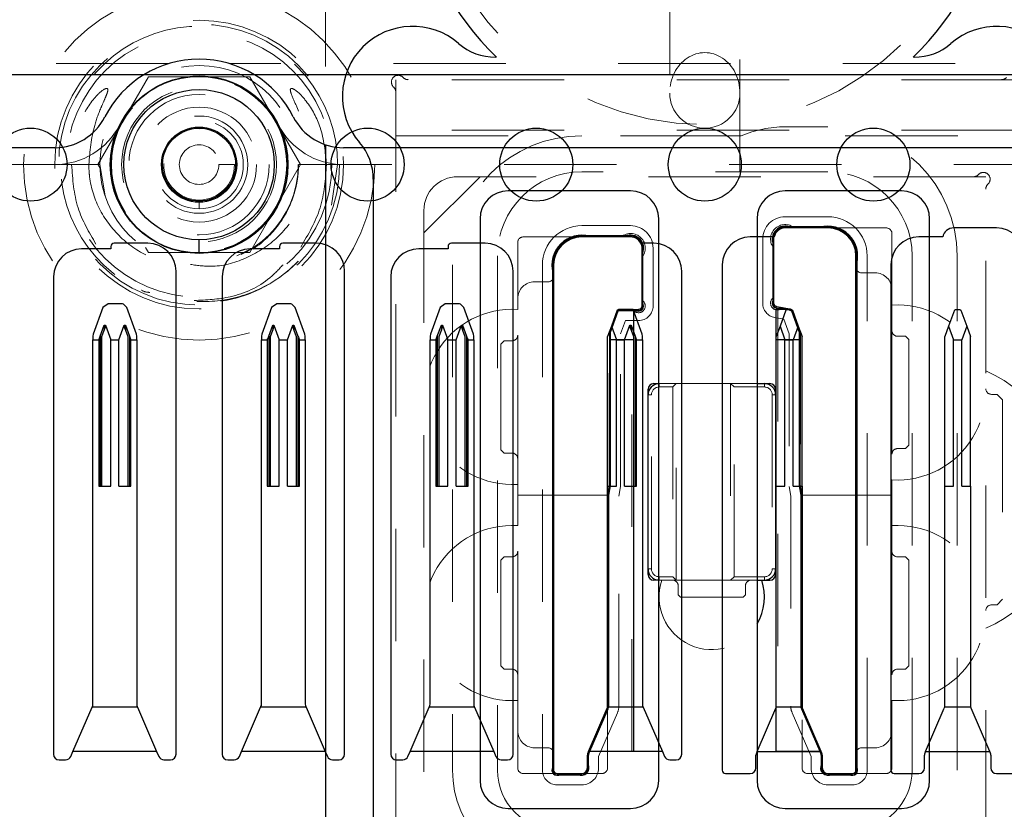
# Model space of a CAD drawing. Header units: inches. Extents: x 1880 to 2363, y -453 to -54.
# Tile 742 of 1056: x 1982.256 to 1983.133, y -67.445 to -66.742. Entities that reach past the tile are written whole.
import ezdxf

# ---------------------------------------------------------------- set-up
doc = ezdxf.new("R2010")
doc.units = ezdxf.units.IN
doc.header["$LTSCALE"] = 0.5
doc.header["$MEASUREMENT"] = 0
doc.linetypes.add('HIDDEN', pattern=[0.225, 0.15, -0.075])
for name, color, linetype in [('APP-M-S', 30, 'Continuous'), ('DIE-M-S', 8, 'Continuous'), ('DIE-M-S2', 1, 'Continuous'), ('DIE-M-S3', 8, 'Continuous'), ('DSS-M-S', 53, 'Continuous'), ('PAD-M-S', 135, 'Continuous'), ('PUN-M-S', 8, 'Continuous'), ('RAI-M-S', 8, 'Continuous'), ('SID-M-D', 42, 'Continuous'), ('ST1-M-S', 193, 'Continuous'), ('ST2-M-S', 193, 'Continuous'), ('SVD-M-S', 8, 'Continuous'), ('SVF-M-S', 8, 'Continuous')]:
    doc.layers.add(name, color=color, linetype=linetype)

# ---------------------------------------------------------------- blocks, each defined once
blk = doc.blocks.new('STRIP')
at = {"layer": 'APP-M-S', "linetype": 'Continuous', "lineweight": 25}
for p, q in [((1951.35051, -66.79107), (1936.85051, -66.79107)), ((1945.73451, -66.93541), (1945.69101, -66.93541)), ((1945.86221, -66.93541), (1945.84101, -66.93541)), ((1945.91001, -66.92741), (1945.87201, -66.92741)), ((1946.01221, -66.93541), (1945.99101, -66.93541)), ((1946.06001, -66.92741), (1946.02201, -66.92741)), ((1945.27201, -66.94407), (1945.27201, -66.94607)), ((1945.30501, -66.94107), (1945.27501, -66.94107)), ((1945.42201, -66.94407), (1945.42201, -66.94607)), ((1945.45501, -66.94107), (1945.42501, -66.94107)), ((1945.57201, -66.94407), (1945.57201, -66.94607)), ((1945.60501, -66.94107), (1945.57501, -66.94107)), ((1945.75501, -66.94107), (1945.74352, -66.94107)), ((1945.27201, -66.94607), (1945.24601, -66.94607)), ((1945.42201, -66.94607), (1945.39601, -66.94607)), ((1945.57201, -66.94607), (1945.54601, -66.94607)), ((1945.93501, -67.41031), (1945.93501, -66.95241)), ((1945.66601, -66.96041), (1945.66601, -67.41031)), ((1945.81601, -66.96041), (1945.81601, -67.41031)), ((1945.96601, -66.96041), (1945.96601, -67.41031)), ((1945.33001, -67.39607), (1945.33001, -66.96607)), ((1945.48001, -67.39607), (1945.48001, -66.96607)), ((1945.63001, -67.39607), (1945.63001, -66.96607)), ((1945.78001, -67.39607), (1945.78001, -66.96607)), ((1945.22101, -66.97107), (1945.22101, -67.39607)), ((1945.37101, -66.97107), (1945.37101, -67.39607)), ((1945.52101, -66.97107), (1945.52101, -67.39607)), ((1945.26961, -66.99507), (1945.26491, -66.99836)), ((1945.28229, -66.99507), (1945.26961, -66.99507)), ((1945.28312, -66.99537), (1945.28229, -66.99507)), ((1945.28611, -66.99836), (1945.28312, -66.99537)), ((1945.41961, -66.99507), (1945.41491, -66.99836)), ((1945.43229, -66.99507), (1945.41961, -66.99507)), ((1945.43312, -66.99537), (1945.43229, -66.99507)), ((1945.43611, -66.99836), (1945.43312, -66.99537)), ((1945.56961, -66.99507), (1945.56491, -66.99836)), ((1945.58229, -66.99507), (1945.56961, -66.99507)), ((1945.58312, -66.99537), (1945.58229, -66.99507)), ((1945.58611, -66.99836), (1945.58312, -66.99537)), ((1945.26491, -66.99836), (1945.25631, -67.02198)), ((1945.29471, -67.02198), (1945.28611, -66.99836)), ((1945.41491, -66.99836), (1945.40631, -67.02198)), ((1945.44471, -67.02198), (1945.43611, -66.99836)), ((1945.56491, -66.99836), (1945.55631, -67.02198)), ((1945.59471, -67.02198), (1945.58611, -66.99836)), ((1945.72258, -67.00067), (1945.71744, -67.0148)), ((1945.72258, -67.00067), (1945.72361, -66.99992)), ((1945.73668, -66.99992), (1945.72361, -66.99992)), ((1945.74471, -67.02198), (1945.73668, -66.99992)), ((1945.87258, -67.00067), (1945.86744, -67.0148)), ((1945.87258, -67.00067), (1945.87361, -66.99992)), ((1945.87361, -66.99992), (1945.87741, -66.99992)), ((1945.87741, -66.99992), (1945.87844, -67.00067)), ((1945.87844, -67.00067), (1945.88358, -67.0148)), ((1946.02258, -67.00067), (1946.01744, -67.0148)), ((1946.02258, -67.00067), (1946.02361, -66.99992)), ((1946.02361, -66.99992), (1946.02741, -66.99992)), ((1946.02741, -66.99992), (1946.02844, -67.00067)), ((1946.02844, -67.00067), (1946.03358, -67.0148)), ((1945.2625, -67.02382), (1945.26611, -67.01391)), ((1945.26611, -67.01391), (1945.26711, -67.01391)), ((1945.26611, -67.01391), (1945.26611, -67.01844)), ((1945.26711, -67.01391), (1945.27186, -67.02697)), ((1945.26711, -67.01391), (1945.26711, -67.0157)), ((1945.27915, -67.02697), (1945.28391, -67.01391)), ((1945.28391, -67.01391), (1945.28391, -67.0157)), ((1945.28391, -67.01391), (1945.28491, -67.01391)), ((1945.28491, -67.01391), (1945.28851, -67.02382)), ((1945.28491, -67.01391), (1945.28491, -67.01844)), ((1945.4125, -67.02382), (1945.41611, -67.01391)), ((1945.41611, -67.01391), (1945.41711, -67.01391)), ((1945.41611, -67.01391), (1945.41611, -67.01844)), ((1945.41711, -67.01391), (1945.42186, -67.02697)), ((1945.41711, -67.01391), (1945.41711, -67.0157)), ((1945.42915, -67.02697), (1945.43391, -67.01391)), ((1945.43391, -67.01391), (1945.43491, -67.01391)), ((1945.43391, -67.01391), (1945.43391, -67.0157)), ((1945.43491, -67.01391), (1945.43851, -67.02382)), ((1945.43491, -67.01391), (1945.43491, -67.01844)), ((1945.5625, -67.02382), (1945.56611, -67.01391)), ((1945.56611, -67.01391), (1945.56711, -67.01391)), ((1945.56611, -67.01391), (1945.56611, -67.01844)), ((1945.56711, -67.01391), (1945.57186, -67.02697)), ((1945.56711, -67.01391), (1945.56711, -67.0157)), ((1945.57915, -67.02697), (1945.58391, -67.01391)), ((1945.58391, -67.01391), (1945.58391, -67.0157)), ((1945.58391, -67.01391), (1945.58491, -67.01391)), ((1945.58491, -67.01391), (1945.58851, -67.02382)), ((1945.58491, -67.01391), (1945.58491, -67.01844)), ((1945.72915, -67.02697), (1945.73391, -67.01391)), ((1945.73391, -67.01391), (1945.73391, -67.0157)), ((1945.73391, -67.01391), (1945.73491, -67.01391)), ((1945.73491, -67.01391), (1945.73851, -67.02382)), ((1945.73491, -67.01391), (1945.73491, -67.01844)), ((1945.25631, -67.02198), (1945.25601, -67.02369)), ((1945.26401, -67.02422), (1945.26611, -67.01844)), ((1945.26611, -67.01844), (1945.26711, -67.0157)), ((1945.28391, -67.0157), (1945.28491, -67.01844)), ((1945.28491, -67.01844), (1945.28701, -67.02422)), ((1945.29501, -67.02369), (1945.29471, -67.02198)), ((1945.40631, -67.02198), (1945.40601, -67.02369)), ((1945.41401, -67.02422), (1945.41611, -67.01844)), ((1945.41611, -67.01844), (1945.41711, -67.0157)), ((1945.43391, -67.0157), (1945.43491, -67.01844)), ((1945.43491, -67.01844), (1945.43701, -67.02422)), ((1945.44501, -67.02369), (1945.44471, -67.02198)), ((1945.55631, -67.02198), (1945.55601, -67.02369)), ((1945.56401, -67.02422), (1945.56611, -67.01844)), ((1945.56611, -67.01844), (1945.56711, -67.0157)), ((1945.58391, -67.0157), (1945.58491, -67.01844)), ((1945.58491, -67.01844), (1945.58701, -67.02422)), ((1945.59501, -67.02369), (1945.59471, -67.02198)), ((1945.71744, -67.0148), (1945.71401, -67.02422)), ((1945.71744, -67.0148), (1945.72186, -67.02697)), ((1945.73391, -67.0157), (1945.73491, -67.01844)), ((1945.73491, -67.01844), (1945.73701, -67.02422)), ((1945.74501, -67.02369), (1945.74471, -67.02198)), ((1945.86744, -67.0148), (1945.86401, -67.02422)), ((1945.86744, -67.0148), (1945.87186, -67.02697)), ((1945.88358, -67.0148), (1945.87915, -67.02697)), ((1945.88358, -67.0148), (1945.88701, -67.02422)), ((1946.01744, -67.0148), (1946.01401, -67.02422)), ((1946.01744, -67.0148), (1946.02186, -67.02697)), ((1946.03358, -67.0148), (1946.02915, -67.02697)), ((1946.03358, -67.0148), (1946.03701, -67.02422)), ((1945.25601, -67.02369), (1945.25601, -67.02697)), ((1945.25601, -67.02697), (1945.26122, -67.02697)), ((1945.25601, -67.35156), (1945.25601, -67.02697)), ((1945.26122, -67.02697), (1945.26122, -67.1574)), ((1945.2625, -67.02382), (1945.2625, -67.1574)), ((1945.26401, -67.1574), (1945.26401, -67.02422)), ((1945.27186, -67.1574), (1945.27186, -67.02697)), ((1945.27186, -67.02697), (1945.27915, -67.02697)), ((1945.27915, -67.1574), (1945.27915, -67.02697)), ((1945.28701, -67.02422), (1945.28701, -67.1574)), ((1945.28851, -67.02382), (1945.28851, -67.1574)), ((1945.2898, -67.1574), (1945.2898, -67.02697)), ((1945.2898, -67.02697), (1945.29501, -67.02697)), ((1945.29501, -67.02697), (1945.29501, -67.02369)), ((1945.29501, -67.02697), (1945.29501, -67.35156)), ((1945.40601, -67.02369), (1945.40601, -67.02697)), ((1945.40601, -67.35156), (1945.40601, -67.02697)), ((1945.40601, -67.02697), (1945.41122, -67.02697)), ((1945.41122, -67.02697), (1945.41122, -67.1574)), ((1945.4125, -67.02382), (1945.4125, -67.1574)), ((1945.41401, -67.1574), (1945.41401, -67.02422)), ((1945.42186, -67.1574), (1945.42186, -67.02697)), ((1945.42186, -67.02697), (1945.42915, -67.02697)), ((1945.42915, -67.1574), (1945.42915, -67.02697)), ((1945.43701, -67.02422), (1945.43701, -67.1574)), ((1945.43851, -67.02382), (1945.43851, -67.1574)), ((1945.4398, -67.1574), (1945.4398, -67.02697)), ((1945.4398, -67.02697), (1945.44501, -67.02697)), ((1945.44501, -67.02697), (1945.44501, -67.02369)), ((1945.44501, -67.02697), (1945.44501, -67.35156)), ((1945.55601, -67.02369), (1945.55601, -67.02697)), ((1945.55601, -67.35156), (1945.55601, -67.02697)), ((1945.55601, -67.02697), (1945.56122, -67.02697)), ((1945.56122, -67.02697), (1945.56122, -67.1574)), ((1945.5625, -67.02382), (1945.5625, -67.1574)), ((1945.56401, -67.1574), (1945.56401, -67.02422)), ((1945.57186, -67.1574), (1945.57186, -67.02697)), ((1945.57186, -67.02697), (1945.57915, -67.02697)), ((1945.57915, -67.1574), (1945.57915, -67.02697)), ((1945.58701, -67.02422), (1945.58701, -67.1574)), ((1945.58851, -67.02382), (1945.58851, -67.1574)), ((1945.5898, -67.1574), (1945.5898, -67.02697)), ((1945.5898, -67.02697), (1945.59501, -67.02697)), ((1945.59501, -67.02697), (1945.59501, -67.02369)), ((1945.59501, -67.02697), (1945.59501, -67.35156)), ((1945.71401, -67.1574), (1945.71401, -67.02422)), ((1945.72186, -67.1574), (1945.72186, -67.02697)), ((1945.72186, -67.02697), (1945.72915, -67.02697)), ((1945.72915, -67.1574), (1945.72915, -67.02697)), ((1945.73701, -67.02422), (1945.73701, -67.1574)), ((1945.73851, -67.02382), (1945.73851, -67.1574)), ((1945.7398, -67.1574), (1945.7398, -67.02697)), ((1945.7398, -67.02697), (1945.74501, -67.02697)), ((1945.74501, -67.02697), (1945.74501, -67.02369)), ((1945.74501, -67.02697), (1945.74501, -67.35156)), ((1945.86401, -67.1574), (1945.86401, -67.02422)), ((1945.87186, -67.1574), (1945.87186, -67.02697)), ((1945.87186, -67.02697), (1945.87915, -67.02697)), ((1945.87915, -67.1574), (1945.87915, -67.02697)), ((1945.88701, -67.1574), (1945.88701, -67.02422)), ((1946.01401, -67.1574), (1946.01401, -67.02422)), ((1946.02186, -67.02697), (1946.02915, -67.02697)), ((1946.02186, -67.1574), (1946.02186, -67.02697)), ((1946.02915, -67.1574), (1946.02915, -67.02697)), ((1946.03701, -67.1574), (1946.03701, -67.02422)), ((1945.26122, -67.1574), (1945.27186, -67.1574)), ((1945.27915, -67.1574), (1945.2898, -67.1574)), ((1945.41122, -67.1574), (1945.42186, -67.1574)), ((1945.42915, -67.1574), (1945.4398, -67.1574)), ((1945.56122, -67.1574), (1945.57186, -67.1574)), ((1945.57915, -67.1574), (1945.5898, -67.1574)), ((1945.71401, -67.35322), (1945.71401, -67.1574)), ((1945.71401, -67.1574), (1945.72186, -67.1574)), ((1945.72915, -67.1574), (1945.7398, -67.1574)), ((1945.86401, -67.35322), (1945.86401, -67.1574)), ((1945.86401, -67.1574), (1945.87186, -67.1574)), ((1945.87915, -67.1574), (1945.88701, -67.1574)), ((1945.88701, -67.1574), (1945.88701, -67.35322)), ((1946.01401, -67.35322), (1946.01401, -67.1574)), ((1946.01401, -67.1574), (1946.02186, -67.1574)), ((1946.02915, -67.1574), (1946.03701, -67.1574)), ((1946.03701, -67.1574), (1946.03701, -67.35322)), ((1945.23826, -67.39362), (1945.25529, -67.35425)), ((1945.25529, -67.35425), (1945.2556, -67.35355)), ((1945.29572, -67.35425), (1945.25529, -67.35425)), ((1945.29542, -67.35355), (1945.29572, -67.35425)), ((1945.29572, -67.35425), (1945.31275, -67.39362)), ((1945.38826, -67.39362), (1945.40529, -67.35425)), ((1945.40529, -67.35425), (1945.4056, -67.35355)), ((1945.44572, -67.35425), (1945.40529, -67.35425)), ((1945.44542, -67.35355), (1945.44572, -67.35425)), ((1945.44572, -67.35425), (1945.46275, -67.39362)), ((1945.53826, -67.39362), (1945.55529, -67.35425)), ((1945.55529, -67.35425), (1945.5556, -67.35355)), ((1945.59572, -67.35425), (1945.55529, -67.35425)), ((1945.59542, -67.35355), (1945.59572, -67.35425)), ((1945.59572, -67.35425), (1945.61275, -67.39362)), ((1945.69698, -67.39362), (1945.7136, -67.3552)), ((1945.7139, -67.35425), (1945.7136, -67.3552)), ((1945.74572, -67.35425), (1945.7139, -67.35425)), ((1945.74542, -67.35355), (1945.74572, -67.35425)), ((1945.74572, -67.35425), (1945.76275, -67.39362)), ((1945.84698, -67.39362), (1945.8636, -67.3552)), ((1945.8639, -67.35425), (1945.8636, -67.3552)), ((1945.88712, -67.35425), (1945.8639, -67.35425)), ((1945.88742, -67.3552), (1945.88712, -67.35425)), ((1945.90404, -67.39362), (1945.88742, -67.3552)), ((1945.99698, -67.39362), (1946.0136, -67.3552)), ((1946.0139, -67.35425), (1946.0136, -67.3552)), ((1946.03712, -67.35425), (1946.0139, -67.35425)), ((1946.03742, -67.3552), (1946.03712, -67.35425)), ((1946.05404, -67.39362), (1946.03742, -67.3552)), ((1945.23635, -67.39805), (1945.23826, -67.39362)), ((1945.31275, -67.39362), (1945.23826, -67.39362)), ((1945.31275, -67.39362), (1945.31467, -67.39805)), ((1945.38635, -67.39805), (1945.38826, -67.39362)), ((1945.46275, -67.39362), (1945.38826, -67.39362)), ((1945.46275, -67.39362), (1945.46467, -67.39805)), ((1945.53635, -67.39805), (1945.53826, -67.39362)), ((1945.61275, -67.39362), (1945.53826, -67.39362)), ((1945.61275, -67.39362), (1945.61467, -67.39805)), ((1945.69598, -67.40831), (1945.69598, -67.39697)), ((1945.69698, -67.39362), (1945.69639, -67.39499)), ((1945.76275, -67.39362), (1945.69698, -67.39362)), ((1945.76275, -67.39362), (1945.76467, -67.39805)), ((1945.84598, -67.40831), (1945.84598, -67.39697)), ((1945.84698, -67.39362), (1945.84639, -67.39499)), ((1945.84698, -67.39362), (1945.90404, -67.39362)), ((1945.90463, -67.39499), (1945.90404, -67.39362)), ((1945.90504, -67.39697), (1945.90504, -67.40831)), ((1945.99598, -67.40831), (1945.99598, -67.39697)), ((1945.99698, -67.39362), (1945.99639, -67.39499)), ((1945.99698, -67.39362), (1946.05404, -67.39362)), ((1946.05463, -67.39499), (1946.05404, -67.39362)), ((1946.05504, -67.39697), (1946.05504, -67.40831)), ((1945.22601, -67.40107), (1945.23176, -67.40107)), ((1945.31926, -67.40107), (1945.32501, -67.40107)), ((1945.37601, -67.40107), (1945.38176, -67.40107)), ((1945.46926, -67.40107), (1945.47501, -67.40107)), ((1945.52601, -67.40107), (1945.53176, -67.40107)), ((1945.61926, -67.40107), (1945.62501, -67.40107)), ((1945.76926, -67.40107), (1945.77501, -67.40107)), ((1945.66901, -67.41331), (1945.69098, -67.41331)), ((1945.81901, -67.41331), (1945.84098, -67.41331)), ((1945.91004, -67.41331), (1945.93201, -67.41331)), ((1945.96901, -67.41331), (1945.99098, -67.41331)), ((1946.06004, -67.41331), (1946.08201, -67.41331))]:
    blk.add_line(p, q, dxfattribs=at)
at = {"layer": 'APP-M-S', "linetype": 'HIDDEN', "lineweight": 18}
for p, q in [((1945.26136, -67.02697), (1945.26122, -67.02697)), ((1945.26136, -67.02697), (1945.2625, -67.02382)), ((1945.26136, -67.02697), (1945.26136, -67.1574)), ((1945.28851, -67.02382), (1945.28966, -67.02697)), ((1945.28966, -67.1574), (1945.28966, -67.02697)), ((1945.2898, -67.02697), (1945.28966, -67.02697)), ((1945.41136, -67.02697), (1945.41122, -67.02697)), ((1945.41136, -67.02697), (1945.4125, -67.02382)), ((1945.41136, -67.02697), (1945.41136, -67.1574)), ((1945.43851, -67.02382), (1945.43966, -67.02697)), ((1945.43966, -67.1574), (1945.43966, -67.02697)), ((1945.4398, -67.02697), (1945.43966, -67.02697)), ((1945.56136, -67.02697), (1945.56122, -67.02697)), ((1945.56136, -67.02697), (1945.5625, -67.02382)), ((1945.56136, -67.02697), (1945.56136, -67.1574)), ((1945.58851, -67.02382), (1945.58966, -67.02697)), ((1945.58966, -67.1574), (1945.58966, -67.02697)), ((1945.5898, -67.02697), (1945.58966, -67.02697)), ((1945.73851, -67.02382), (1945.73966, -67.02697)), ((1945.73966, -67.1574), (1945.73966, -67.02697)), ((1945.7398, -67.02697), (1945.73966, -67.02697)), ((1945.26401, -67.1574), (1945.26136, -67.1574)), ((1945.27186, -67.1574), (1945.26401, -67.1574)), ((1945.28701, -67.1574), (1945.27915, -67.1574)), ((1945.28966, -67.1574), (1945.28701, -67.1574)), ((1945.41401, -67.1574), (1945.41136, -67.1574)), ((1945.42186, -67.1574), (1945.41401, -67.1574)), ((1945.43701, -67.1574), (1945.42915, -67.1574)), ((1945.43966, -67.1574), (1945.43701, -67.1574)), ((1945.56401, -67.1574), (1945.56136, -67.1574)), ((1945.57186, -67.1574), (1945.56401, -67.1574)), ((1945.58701, -67.1574), (1945.57915, -67.1574)), ((1945.58966, -67.1574), (1945.58701, -67.1574)), ((1945.73701, -67.1574), (1945.72915, -67.1574)), ((1945.73966, -67.1574), (1945.73701, -67.1574))]:
    blk.add_line(p, q, dxfattribs=at)
at = {"layer": 'APP-M-S', "linetype": 'Continuous', "lineweight": 25}
for centre in [(1945.20051, -66.87107), (1945.35051, -66.87107), (1945.50051, -66.87107), (1945.65051, -66.87107), (1945.80051, -66.87107), (1945.95051, -66.87107)]:
    blk.add_circle(centre, 0.0325, dxfattribs=at)
for centre, radius, start, end in [((1945.69101, -66.96041), 0.025, 90, 180), ((1945.73451, -66.94541), 0.01, 25.74769, 90), ((1945.84101, -66.96041), 0.025, 90, 180), ((1945.87201, -66.93741), 0.01, 90, 168.46304), ((1945.91001, -66.95241), 0.025, 0, 90), ((1945.99101, -66.96041), 0.025, 90, 180), ((1946.02201, -66.93741), 0.01, 90, 168.46304), ((1946.06001, -66.95241), 0.025, 0, 90), ((1945.27501, -66.94407), 0.003, 90, 180), ((1945.30501, -66.96607), 0.025, 0, 90), ((1945.42501, -66.94407), 0.003, 90, 180), ((1945.45501, -66.96607), 0.025, 0, 90), ((1945.57501, -66.94407), 0.003, 90, 180), ((1945.60501, -66.96607), 0.025, 0, 90), ((1945.75501, -66.96607), 0.025, 0, 90), ((1945.24601, -66.97107), 0.025, 90, 180), ((1945.39601, -66.97107), 0.025, 90, 180), ((1945.54601, -66.97107), 0.025, 90, 180), ((1945.25101, -67.35156), 0.005, 336.61152, 0), ((1945.30001, -67.35156), 0.005, 180, 203.38848), ((1945.40101, -67.35156), 0.005, 336.61152, 0), ((1945.45001, -67.35156), 0.005, 180, 203.38848), ((1945.55101, -67.35156), 0.005, 336.61152, 0), ((1945.60001, -67.35156), 0.005, 180, 203.38848), ((1945.70901, -67.35322), 0.005, 348.05426, 0), ((1945.75001, -67.35156), 0.005, 180, 203.38848), ((1945.85901, -67.35322), 0.005, 348.05426, 0), ((1945.89201, -67.35322), 0.005, 180, 191.94574), ((1946.00901, -67.35322), 0.005, 348.05426, 0), ((1946.04201, -67.35322), 0.005, 180, 191.94574), ((1945.22601, -67.39607), 0.005, 180, 270), ((1945.23176, -67.39607), 0.005, 270, 336.61152), ((1945.31926, -67.39607), 0.005, 203.38848, 270), ((1945.32501, -67.39607), 0.005, 270, 0), ((1945.37601, -67.39607), 0.005, 180, 270), ((1945.38176, -67.39607), 0.005, 270, 336.61152), ((1945.46926, -67.39607), 0.005, 203.38848, 270), ((1945.47501, -67.39607), 0.005, 270, 0), ((1945.52601, -67.39607), 0.005, 180, 270), ((1945.53176, -67.39607), 0.005, 270, 336.61152), ((1945.61926, -67.39607), 0.005, 203.38848, 270), ((1945.62501, -67.39607), 0.005, 270, 0), ((1945.70098, -67.39697), 0.005, 156.61152, 180), ((1945.76926, -67.39607), 0.005, 203.38848, 270), ((1945.77501, -67.39607), 0.005, 270, 0), ((1945.85098, -67.39697), 0.005, 156.61152, 180), ((1945.90004, -67.39697), 0.005, 0, 23.38848), ((1946.00098, -67.39697), 0.005, 156.61152, 180), ((1946.05004, -67.39697), 0.005, 0, 23.38848), ((1945.69098, -67.40831), 0.005, 270, 0), ((1945.84098, -67.40831), 0.005, 270, 0), ((1945.91004, -67.40831), 0.005, 180, 270), ((1945.99098, -67.40831), 0.005, 270, 0), ((1946.06004, -67.40831), 0.005, 180, 270), ((1945.66901, -67.41031), 0.003, 180, 270), ((1945.81901, -67.41031), 0.003, 180, 270), ((1945.93201, -67.41031), 0.003, 270, 0), ((1945.96901, -67.41031), 0.003, 180, 270)]:
    blk.add_arc(centre, radius, start, end, dxfattribs=at)
for centre, start_param, end_param in [((1945.2519, -66.99468), 3.812167, 3.926991), ((1945.29912, -66.99468), 2.356194, 2.471018), ((1945.4019, -66.99468), 3.812167, 3.926991), ((1945.44912, -66.99468), 2.356194, 2.471018), ((1945.5519, -66.99468), 3.812167, 3.926991), ((1945.59912, -66.99468), 2.356194, 2.471018), ((1945.74912, -66.99468), 2.356194, 2.471018)]:
    blk.add_ellipse(centre, major_axis=(0, 0.04121), ratio=0.36397, start_param=start_param, end_param=end_param, dxfattribs=at)

msp = doc.modelspace()

# ---------------------------------------------------------------- linework, layer by layer
at = {"layer": 'DIE-M-S', "linetype": 'HIDDEN', "lineweight": 18}
msp.add_line((1982.52856, -66.66357), (1982.52856, -66.85336), dxfattribs=at)
at = {"layer": 'DIE-M-S', "linetype": 'Continuous', "lineweight": 25}
msp.add_line((1982.52856, -66.85336), (1982.52856, -67.56761), dxfattribs=at)
msp.add_circle((1982.41606, -66.87107), 0.079, dxfattribs=at)
at = {"layer": 'DIE-M-S2', "linetype": 'HIDDEN', "lineweight": 18}
msp.add_line((1982.52856, -66.68357), (1982.52856, -66.85336), dxfattribs=at)
at = {"layer": 'DIE-M-S2', "linetype": 'Continuous', "lineweight": 25}
for p, q in [((1982.52856, -66.85336), (1982.52856, -67.57857)), ((1982.97556, -66.92641), (1982.93756, -66.92641)), ((1982.80006, -66.93441), (1982.75656, -66.93441)), ((1982.92656, -66.93741), (1982.92656, -66.99442)), ((1982.81106, -66.99692), (1982.81106, -66.94541)), ((1983.00156, -67.41031), (1983.00156, -66.95241)), ((1982.73056, -66.96041), (1982.73056, -67.41031)), ((1982.78206, -67.02027), (1982.78898, -67.00125)), ((1982.78898, -67.00125), (1982.78943, -67.00092)), ((1982.78943, -67.00092), (1982.80706, -67.00092)), ((1982.80256, -67.00092), (1982.80256, -67.39362)), ((1982.94013, -67.00017), (1982.92956, -67.00017)), ((1982.92956, -67.39362), (1982.92956, -67.00017)), ((1982.92986, -66.99836), (1982.94125, -67.00037)), ((1982.94125, -67.00037), (1982.94313, -67.00125)), ((1982.94313, -67.00125), (1982.95006, -67.02027)), ((1982.78206, -67.15699), (1982.78206, -67.02027)), ((1982.95006, -67.02027), (1982.95006, -67.15699)), ((1982.80256, -67.02697), (1982.78206, -67.02697)), ((1982.95006, -67.02697), (1982.92956, -67.02697)), ((1982.78056, -67.1655), (1982.78206, -67.15699)), ((1982.95006, -67.15699), (1982.95156, -67.1655)), ((1982.78056, -67.35322), (1982.78056, -67.1655)), ((1982.95156, -67.1655), (1982.95156, -67.35322)), ((1982.76286, -67.39538), (1982.78007, -67.3556)), ((1982.78007, -67.3556), (1982.78047, -67.35425)), ((1982.80256, -67.35425), (1982.78047, -67.35425)), ((1982.95165, -67.35425), (1982.92956, -67.35425)), ((1982.95165, -67.35425), (1982.95205, -67.3556)), ((1982.95205, -67.3556), (1982.96926, -67.39538)), ((1982.76253, -67.40831), (1982.76253, -67.39697)), ((1982.80256, -67.39362), (1982.76362, -67.39362)), ((1982.9685, -67.39362), (1982.92956, -67.39362)), ((1982.96959, -67.39697), (1982.96959, -67.40831)), ((1982.73456, -67.41431), (1982.75653, -67.41431)), ((1982.97559, -67.41431), (1982.99756, -67.41431))]:
    msp.add_line(p, q, dxfattribs=at)
for centre, radius, start, end in [((1982.93756, -66.93741), 0.011, 90, 180), ((1982.97556, -66.95241), 0.026, 0, 90), ((1982.75656, -66.96041), 0.026, 90, 180), ((1982.80006, -66.94541), 0.011, 0, 90), ((1982.80706, -66.99692), 0.004, 270, 0), ((1982.93056, -66.99442), 0.004, 180, 260), ((1982.77456, -67.35322), 0.006, 350.06751, 0), ((1982.95756, -67.35322), 0.006, 180, 189.93249), ((1982.76653, -67.39697), 0.004, 156.61152, 180), ((1982.96559, -67.39697), 0.004, 0, 23.38848), ((1982.75653, -67.40831), 0.006, 270, 0), ((1982.97559, -67.40831), 0.006, 180, 270), ((1982.73456, -67.41031), 0.004, 180, 270), ((1982.99756, -67.41031), 0.004, 270, 0)]:
    msp.add_arc(centre, radius, start, end, dxfattribs=at)
at = {"layer": 'DIE-M-S3', "linetype": 'HIDDEN', "lineweight": 18}
for p, q in [((1982.83481, -66.29107), (1982.83481, -66.87741)), ((1982.89731, -66.87741), (1982.89731, -66.29107)), ((1982.44952, -66.87107), (1982.44952, -66.87107)), ((1982.45937, -66.87107), (1982.45937, -66.87107)), ((1982.48496, -66.87107), (1982.48496, -66.87107)), ((1982.4948, -66.87107), (1982.4948, -66.87107)), ((1982.97556, -66.87741), (1982.75656, -66.87741)), ((1982.97556, -66.91741), (1982.93756, -66.91741)), ((1982.80006, -66.92541), (1982.75656, -66.92541)), ((1982.91756, -66.93741), (1982.91756, -66.99442)), ((1982.68156, -66.95241), (1982.68156, -67.41031)), ((1982.82006, -66.99692), (1982.82006, -66.94541)), ((1983.01056, -67.41031), (1983.01056, -66.95241)), ((1983.05056, -67.41031), (1983.05056, -66.95241)), ((1982.72156, -66.96041), (1982.72156, -67.41031)), ((1982.41606, -66.98918), (1982.41606, -66.98918)), ((1982.79106, -67.02186), (1982.7954, -67.00992)), ((1982.7954, -67.00992), (1982.80706, -67.00992)), ((1982.9283, -67.00723), (1982.93624, -67.00863)), ((1982.93624, -67.00863), (1982.94106, -67.02186)), ((1982.79106, -67.15778), (1982.79106, -67.02186)), ((1982.94106, -67.02186), (1982.94106, -67.15778)), ((1982.78956, -67.16628), (1982.79106, -67.15778)), ((1982.94106, -67.15778), (1982.94256, -67.16628)), ((1982.78956, -67.35322), (1982.78956, -67.16628)), ((1982.94256, -67.16628), (1982.94256, -67.35322)), ((1982.77153, -67.39801), (1982.78833, -67.35917)), ((1982.94379, -67.35917), (1982.96059, -67.39801)), ((1982.77153, -67.40831), (1982.77153, -67.39801)), ((1982.96059, -67.39801), (1982.96059, -67.40831)), ((1982.73456, -67.42331), (1982.75653, -67.42331)), ((1982.97559, -67.42331), (1982.99756, -67.42331))]:
    msp.add_line(p, q, dxfattribs=at)
for radius in [0.125, 0.11811, 0.0689, 0.04331]:
    msp.add_circle((1982.41606, -66.87107), radius, dxfattribs=at)
at = {"layer": 'DIE-M-S3', "linetype": 'Continuous', "lineweight": 25}
for radius in [0.07874, 0.06693, 0.03346]:
    msp.add_circle((1982.41606, -66.87107), radius, dxfattribs=at)
at = {"layer": 'DIE-M-S3', "linetype": 'HIDDEN', "lineweight": 18}
for centre, radius, start, end in [((1982.86606, -66.80741), 0.03125, 180, 0), ((1982.75656, -66.95241), 0.075, 90, 180), ((1982.97556, -66.95241), 0.075, 0, 90), ((1982.93756, -66.93741), 0.02, 90, 180), ((1982.97556, -66.95241), 0.035, 0, 90), ((1982.75656, -66.96041), 0.035, 90, 180), ((1982.80006, -66.94541), 0.02, 0, 90), ((1982.80706, -66.99692), 0.013, 270, 0), ((1982.93056, -66.99442), 0.013, 180, 260), ((1982.77456, -67.35322), 0.015, 336.61152, 0), ((1982.95756, -67.35322), 0.015, 180, 203.38848), ((1982.75653, -67.40831), 0.015, 270, 0), ((1982.97559, -67.40831), 0.015, 180, 270), ((1982.73456, -67.41031), 0.053, 180, 270), ((1982.73456, -67.41031), 0.013, 180, 270), ((1982.99756, -67.41031), 0.013, 270, 0), ((1982.99756, -67.41031), 0.053, 270, 0)]:
    msp.add_arc(centre, radius, start, end, dxfattribs=at)
msp.add_ellipse((1982.86606, -66.80741), major_axis=(0, -0.03608), ratio=0.866025, start_param=1.570796, end_param=4.712389, dxfattribs=at)
at = {"layer": 'DIE-M-S3', "linetype": 'Continuous', "lineweight": 25}
msp.add_open_spline([(1982.41606, -66.94981), (1982.41606, -66.9496), (1982.41606, -66.94916), (1982.41606, -66.94597), (1982.41606, -66.942), (1982.41606, -66.93929), (1982.41606, -66.93799)], degree=3, knots=[0, 0, 0, 0, 0.270261, 0.562429, 0.789736, 1, 1, 1, 1], dxfattribs=at)
at = {"layer": 'DSS-M-S', "linetype": 'HIDDEN', "lineweight": 18}
for p, q in [((1982.97556, -66.83741), (1982.93756, -66.83741)), ((1982.89837, -66.84541), (1982.75656, -66.84541)), ((1983.09056, -67.41031), (1983.09056, -66.95241)), ((1982.64156, -66.96041), (1982.64156, -67.41031))]:
    msp.add_line(p, q, dxfattribs=at)
msp.add_circle((1982.41606, -66.87107), 0.1285, dxfattribs=at)
for centre, radius, start, end in [((1982.93756, -66.93741), 0.1, 90, 113.07392), ((1982.97556, -66.95241), 0.115, 0, 90), ((1982.75656, -66.96041), 0.115, 90, 180), ((1982.73456, -67.41031), 0.093, 180, 270), ((1982.99756, -67.41031), 0.093, 270, 0)]:
    msp.add_arc(centre, radius, start, end, dxfattribs=at)
at = {"layer": 'PAD-M-S', "linetype": 'HIDDEN', "lineweight": 18}
for p, q in [((1983.14106, -66.79541), (1982.59106, -66.79541)), ((1982.59106, -66.79541), (1982.59106, -67.54541)), ((1983.14106, -66.84041), (1982.59106, -66.84041)), ((1982.59106, -66.84541), (1983.14106, -66.84541)), ((1982.79175, -66.93541), (1982.70456, -66.93541)), ((1983.02756, -66.92741), (1982.94587, -66.92741)), ((1983.03256, -66.99607), (1983.03256, -66.93241)), ((1982.69956, -66.94041), (1982.69956, -67.00007)), ((1982.92756, -66.94572), (1982.92756, -66.98923)), ((1982.81006, -66.99173), (1982.81006, -66.95372)), ((1982.78106, -67.0201), (1982.78813, -67.00067)), ((1982.78916, -66.99992), (1982.80186, -66.99992)), ((1982.93516, -66.99828), (1982.94143, -66.99939)), ((1982.94399, -67.00067), (1982.95106, -67.0201)), ((1982.69956, -67.02291), (1982.69956, -67.13291)), ((1982.78106, -67.1569), (1982.78106, -67.0201)), ((1982.95106, -67.0201), (1982.95106, -67.1569)), ((1983.03256, -67.12891), (1983.03256, -67.01891)), ((1983.03256, -67.19252), (1983.03256, -67.15175)), ((1982.69956, -67.15575), (1982.69956, -67.19252)), ((1982.77956, -67.16541), (1982.78106, -67.1569)), ((1982.95106, -67.1569), (1982.95256, -67.16541)), ((1982.77956, -67.40831), (1982.77956, -67.16541)), ((1982.95256, -67.16541), (1982.95256, -67.40831)), ((1982.69956, -67.21536), (1982.69956, -67.32536)), ((1983.03256, -67.32536), (1983.03256, -67.21536)), ((1982.69956, -67.3482), (1982.69956, -67.40831)), ((1983.03256, -67.40831), (1983.03256, -67.3482)), ((1982.70456, -67.41331), (1982.77456, -67.41331)), ((1982.95756, -67.41331), (1983.02756, -67.41331))]:
    msp.add_line(p, q, dxfattribs=at)
for centre, radius, start, end in [((1982.59318, -66.79753), 0.006, 42.59227, 227.40773), ((1982.60201, -66.78941), 0.006, 222.59227, 270), ((1983.1301, -66.78941), 0.006, 270, 317.40773), ((1982.58506, -66.80637), 0.006, 0, 47.40773), ((1982.93756, -66.93741), 0.013, 50.28486, 219.71514), ((1982.70456, -66.94041), 0.005, 90, 180), ((1982.80006, -66.94541), 0.013, 320.28486, 129.71514), ((1983.02756, -66.93241), 0.005, 0, 90), ((1982.80706, -66.99692), 0.006, 210, 60), ((1982.93056, -66.99442), 0.006, 120, 320), ((1983.03756, -67.07391), 0.078, 266.32467, 93.67533), ((1982.69456, -67.07791), 0.078, 86.32467, 273.67533), ((1982.79156, -67.00431), 0.005, 118.69771, 133.30625), ((1982.94056, -67.00431), 0.005, 46.69375, 80), ((1982.69456, -67.27036), 0.078, 86.32467, 273.67533), ((1983.03756, -67.27036), 0.078, 266.32467, 93.67533), ((1982.70456, -67.40831), 0.005, 180, 270), ((1982.77456, -67.40831), 0.005, 270, 0), ((1982.95756, -67.40831), 0.005, 180, 270), ((1983.02756, -67.40831), 0.005, 270, 0)]:
    msp.add_arc(centre, radius, start, end, dxfattribs=at)
at = {"layer": 'PUN-M-S', "linetype": 'HIDDEN', "lineweight": 18}
for p, q in [((1982.80006, -66.93541), (1982.75656, -66.93541)), ((1982.97556, -66.92741), (1982.93756, -66.92741)), ((1982.92756, -66.93741), (1982.92756, -66.99442)), ((1982.81006, -66.99692), (1982.81006, -66.94541)), ((1983.00056, -66.95241), (1983.00056, -67.16541)), ((1982.73156, -67.16541), (1982.73156, -66.96041)), ((1983.00556, -66.96741), (1983.01756, -66.96741)), ((1982.72656, -66.97541), (1982.71456, -66.97541)), ((1983.03256, -66.98241), (1983.03256, -67.16541)), ((1982.69956, -67.16541), (1982.69956, -66.99041)), ((1982.78106, -67.0201), (1982.78813, -67.00067)), ((1982.78916, -66.99992), (1982.80706, -66.99992)), ((1982.93004, -66.99738), (1982.94143, -66.99939)), ((1982.94399, -67.00067), (1982.95106, -67.0201)), ((1982.78106, -67.1569), (1982.78106, -67.0201)), ((1982.95106, -67.0201), (1982.95106, -67.1569)), ((1982.68756, -67.02791), (1982.68456, -67.03091)), ((1982.68456, -67.12491), (1982.68456, -67.03091)), ((1982.69456, -67.02791), (1982.68756, -67.02791)), ((1983.03756, -67.02391), (1983.04456, -67.02391)), ((1983.04756, -67.02691), (1983.04456, -67.02391)), ((1983.04756, -67.02691), (1983.04756, -67.12091)), ((1982.68456, -67.12491), (1982.68756, -67.12791)), ((1982.69456, -67.12791), (1982.68756, -67.12791)), ((1983.03756, -67.12391), (1983.04456, -67.12391)), ((1983.04456, -67.12391), (1983.04756, -67.12091)), ((1982.77956, -67.16541), (1982.78106, -67.1569)), ((1982.95106, -67.1569), (1982.95256, -67.16541)), ((1982.69956, -67.37531), (1982.69956, -67.16541)), ((1982.77956, -67.16541), (1982.69956, -67.16541)), ((1982.73156, -67.16541), (1982.73156, -67.41031)), ((1982.77956, -67.35322), (1982.77956, -67.16541)), ((1982.95256, -67.16541), (1982.95256, -67.35322)), ((1982.95256, -67.16541), (1983.03256, -67.16541)), ((1983.00056, -67.41031), (1983.00056, -67.16541)), ((1983.03256, -67.16541), (1983.03256, -67.37531)), ((1982.68756, -67.22036), (1982.68456, -67.22336)), ((1982.68456, -67.31736), (1982.68456, -67.22336)), ((1982.69456, -67.22036), (1982.68756, -67.22036)), ((1983.03756, -67.22036), (1983.04456, -67.22036)), ((1983.04756, -67.22336), (1983.04456, -67.22036)), ((1983.04756, -67.22336), (1983.04756, -67.31736)), ((1982.68456, -67.31736), (1982.68756, -67.32036)), ((1982.69456, -67.32036), (1982.68756, -67.32036)), ((1983.03756, -67.32036), (1983.04456, -67.32036)), ((1983.04456, -67.32036), (1983.04756, -67.31736)), ((1982.76194, -67.39499), (1982.77915, -67.3552)), ((1982.95297, -67.3552), (1982.97018, -67.39499)), ((1982.72656, -67.39031), (1982.71456, -67.39031)), ((1983.00556, -67.39031), (1983.01756, -67.39031)), ((1982.76153, -67.40831), (1982.76153, -67.39697)), ((1982.97059, -67.39697), (1982.97059, -67.40831)), ((1982.73456, -67.41331), (1982.75653, -67.41331)), ((1982.97559, -67.41331), (1982.99756, -67.41331))]:
    msp.add_line(p, q, dxfattribs=at)
for centre, radius, start, end in [((1982.75656, -66.96041), 0.025, 90, 180), ((1982.80006, -66.94541), 0.01, 0, 90), ((1982.93756, -66.93741), 0.01, 90, 180), ((1982.97556, -66.95241), 0.025, 0, 90), ((1982.72656, -66.97041), 0.005, 270, 0), ((1983.00556, -66.96241), 0.005, 180, 270), ((1983.01756, -66.98241), 0.015, 0, 90), ((1982.71456, -66.99041), 0.015, 90, 180), ((1982.80706, -66.99692), 0.003, 270, 0), ((1982.93056, -66.99442), 0.003, 180, 260), ((1982.79156, -67.00431), 0.005, 118.69771, 133.30625), ((1982.94056, -67.00431), 0.005, 46.69375, 80), ((1982.69456, -67.02291), 0.005, 270, 0), ((1983.03756, -67.01891), 0.005, 180, 270), ((1982.69456, -67.13291), 0.005, 0, 90), ((1983.03756, -67.12891), 0.005, 90, 180), ((1982.69456, -67.21536), 0.005, 270, 0), ((1983.03756, -67.21536), 0.005, 180, 270), ((1982.69456, -67.32536), 0.005, 0, 90), ((1983.03756, -67.32536), 0.005, 90, 180), ((1982.77456, -67.35322), 0.005, 336.61152, 0), ((1982.95756, -67.35322), 0.005, 180, 203.38848), ((1982.71456, -67.37531), 0.015, 180, 270), ((1983.01756, -67.37531), 0.015, 270, 0), ((1982.72656, -67.39531), 0.005, 0, 90), ((1983.00556, -67.39531), 0.005, 90, 180), ((1982.76653, -67.39697), 0.005, 156.61152, 180), ((1982.96559, -67.39697), 0.005, 0, 23.38848), ((1982.75653, -67.40831), 0.005, 270, 0), ((1982.97559, -67.40831), 0.005, 180, 270), ((1982.73456, -67.41031), 0.003, 180, 270), ((1982.99756, -67.41031), 0.003, 270, 0)]:
    msp.add_arc(centre, radius, start, end, dxfattribs=at)
at = {"layer": 'RAI-M-S', "linetype": 'HIDDEN', "lineweight": 18}
for p, q in [((1982.38893, -66.78107), (1981.84319, -66.78107)), ((1983.28893, -66.78107), (1982.44319, -66.78107))]:
    msp.add_line(p, q, dxfattribs=at)
at = {"layer": 'RAI-M-S', "linetype": 'Continuous', "lineweight": 25}
for p, q in [((1982.28761, -66.85597), (1981.9445, -66.85597)), ((1983.18761, -66.85597), (1982.5445, -66.85597))]:
    msp.add_line(p, q, dxfattribs=at)
for centre, radius, start, end in [((1982.41606, -66.87107), 0.094, 26.87743, 153.12257), ((1982.28761, -66.80597), 0.05, 270, 333.12257), ((1982.5445, -66.80597), 0.05, 206.87743, 270)]:
    msp.add_arc(centre, radius, start, end, dxfattribs=at)
at = {"layer": 'ST1-M-S', "linetype": 'Continuous', "lineweight": 25}
for p, q in [((1982.68061, -66.77541), (1982.67976, -66.77541)), ((1983.05236, -66.77541), (1983.0515, -66.77541)), ((1982.57106, -66.88411), (1982.57106, -67.45671)), ((1982.80006, -66.89436), (1982.69106, -66.89436)), ((1983.04106, -66.89436), (1982.93756, -66.89436)), ((1982.66606, -66.91936), (1982.66606, -67.41936)), ((1982.82506, -67.41936), (1982.82506, -66.91936)), ((1982.91256, -66.91936), (1982.91256, -67.41936)), ((1983.06606, -67.41936), (1983.06606, -66.91936)), ((1982.69106, -67.44436), (1982.80006, -67.44436)), ((1982.93756, -67.44436), (1983.04106, -67.44436))]:
    msp.add_line(p, q, dxfattribs=at)
for centre, radius, start, end in [((1982.86606, -66.58541), 0.2655, 314.30507, 225.69493), ((1982.60606, -66.81041), 0.0625, 49.07394, 220.92606), ((1983.12606, -66.81041), 0.0625, 319.07394, 130.92606), ((1982.67976, -66.72541), 0.05, 229.07394, 270), ((1983.05236, -66.72541), 0.05, 270, 310.92606), ((1982.52106, -66.88411), 0.05, 0, 40.92606), ((1982.69106, -66.91936), 0.025, 90, 180), ((1982.80006, -66.91936), 0.025, 0, 90), ((1982.93756, -66.91936), 0.025, 90, 180), ((1983.04106, -66.91936), 0.025, 0, 90), ((1982.69106, -67.41936), 0.025, 180, 270), ((1982.80006, -67.41936), 0.025, 270, 0), ((1982.93756, -67.41936), 0.025, 180, 270), ((1983.04106, -67.41936), 0.025, 270, 0)]:
    msp.add_arc(centre, radius, start, end, dxfattribs=at)
at = {"layer": 'ST2-M-S', "linetype": 'HIDDEN', "lineweight": 18}
for p, q in [((1982.41606, -66.81988), (1982.41606, -66.81988)), ((1982.41606, -66.83957), (1982.41606, -66.83957)), ((1982.28761, -66.87097), (1981.9445, -66.87097)), ((1982.43367, -66.87107), (1982.44755, -66.87107)), ((1983.18761, -66.87097), (1982.5445, -66.87097)), ((1982.66606, -66.88186), (1982.61606, -66.93186)), ((1983.11606, -66.88186), (1982.64606, -66.88186)), ((1983.11606, -67.45686), (1983.11606, -66.88186)), ((1982.61606, -66.91186), (1982.61606, -67.45686)), ((1982.80106, -67.39362), (1982.80106, -67.00042)), ((1982.93106, -66.99992), (1982.93106, -67.39362)), ((1982.93106, -66.99992), (1982.94157, -66.99992)), ((1982.82506, -67.06607), (1982.91256, -67.06607)), ((1982.82556, -67.06607), (1982.82506, -67.06608)), ((1982.82556, -67.06607), (1982.82556, -67.06907)), ((1982.84056, -67.06607), (1982.83756, -67.06907)), ((1982.84056, -67.24107), (1982.84056, -67.06607)), ((1982.88906, -67.06607), (1982.88906, -67.24107)), ((1982.88906, -67.06607), (1982.89206, -67.06907)), ((1982.91906, -67.06907), (1982.91906, -67.06607)), ((1982.81856, -67.07607), (1982.81556, -67.07607)), ((1982.81856, -67.23107), (1982.81856, -67.07607)), ((1982.82556, -67.06907), (1982.83756, -67.06907)), ((1982.83756, -67.06907), (1982.83756, -67.23807)), ((1982.89206, -67.23807), (1982.89206, -67.06907)), ((1982.89206, -67.06907), (1982.91906, -67.06907)), ((1982.92606, -67.07607), (1982.92606, -67.23107)), ((1982.92606, -67.07607), (1982.92906, -67.07607)), ((1983.12106, -67.07561), (1983.12606, -67.07561)), ((1983.13106, -67.08061), (1983.12606, -67.07561)), ((1983.13106, -67.08061), (1983.13106, -67.25811)), ((1982.81856, -67.23107), (1982.81556, -67.23107)), ((1982.92606, -67.23107), (1982.92906, -67.23107)), ((1982.82506, -67.24105), (1982.82556, -67.24107)), ((1982.91256, -67.24107), (1982.82506, -67.24107)), ((1982.83756, -67.23807), (1982.82556, -67.23807)), ((1982.82556, -67.23807), (1982.82556, -67.24107)), ((1982.84056, -67.24107), (1982.83756, -67.23807)), ((1982.88906, -67.24107), (1982.89206, -67.23807)), ((1982.91906, -67.23807), (1982.89206, -67.23807)), ((1982.91906, -67.24107), (1982.91906, -67.23807)), ((1982.84231, -67.24607), (1982.84231, -67.25407)), ((1982.90231, -67.24607), (1982.90231, -67.25407)), ((1982.84231, -67.25407), (1982.84431, -67.25607)), ((1982.90031, -67.25607), (1982.84431, -67.25607)), ((1982.90031, -67.25607), (1982.90231, -67.25407)), ((1983.12606, -67.26311), (1983.13106, -67.25811)), ((1983.12106, -67.26311), (1983.12606, -67.26311)), ((1982.77996, -67.35425), (1982.80106, -67.35425)), ((1982.93106, -67.35425), (1982.95216, -67.35425)), ((1982.76308, -67.39362), (1982.80106, -67.39362)), ((1982.93106, -67.39362), (1982.96904, -67.39362))]:
    msp.add_line(p, q, dxfattribs=at)
at = {"layer": 'ST2-M-S', "linetype": 'Continuous', "lineweight": 25}
for p, q in [((1982.96835, -66.92691), (1982.94225, -66.92691)), ((1982.79537, -66.93491), (1982.76377, -66.93491)), ((1982.92706, -66.9421), (1982.92706, -66.99159)), ((1982.81056, -66.9941), (1982.81056, -66.9501)), ((1983.00106, -67.40748), (1983.00106, -66.95962)), ((1982.73106, -66.96762), (1982.73106, -67.40748)), ((1982.78156, -67.02019), (1982.78856, -67.00096)), ((1982.78929, -67.00042), (1982.80423, -67.00042)), ((1982.93274, -66.99836), (1982.94134, -66.99988)), ((1982.94356, -67.00096), (1982.95056, -67.02019)), ((1982.78156, -67.15695), (1982.78156, -67.02019)), ((1982.95056, -67.02019), (1982.95056, -67.15695)), ((1982.82056, -67.06607), (1982.82506, -67.06607)), ((1982.91256, -67.06607), (1982.92406, -67.06607)), ((1982.81556, -67.23607), (1982.81556, -67.07107)), ((1982.92906, -67.07107), (1982.92906, -67.23607)), ((1982.78006, -67.16545), (1982.78156, -67.15695)), ((1982.95056, -67.15695), (1982.95206, -67.16545)), ((1982.78006, -67.35322), (1982.78006, -67.16545)), ((1982.95206, -67.16545), (1982.95206, -67.35322)), ((1982.82506, -67.24107), (1982.82056, -67.24107)), ((1982.91256, -67.24107), (1982.92406, -67.24107)), ((1982.7624, -67.39519), (1982.77961, -67.3554)), ((1982.95251, -67.3554), (1982.96972, -67.39519)), ((1982.76203, -67.40485), (1982.76203, -67.39697)), ((1982.97009, -67.39697), (1982.97009, -67.40485)), ((1982.73739, -67.41381), (1982.75307, -67.41381)), ((1982.97905, -67.41381), (1982.99473, -67.41381))]:
    msp.add_line(p, q, dxfattribs=at)
at = {"layer": 'ST2-M-S', "linetype": 'HIDDEN', "lineweight": 18}
for radius in [0.0625, 0.05118, 0.03937, 0.0315, 0.0315, 0.01761]:
    msp.add_circle((1982.41606, -66.87107), radius, dxfattribs=at)
for centre, radius, start, end in [((1982.41606, -66.87107), 0.079, 26.87743, 153.12257), ((1982.28761, -66.80597), 0.065, 270, 333.12257), ((1982.5445, -66.80597), 0.065, 206.87743, 270), ((1982.64606, -66.91186), 0.03, 90, 180), ((1983.1051, -66.87586), 0.006, 270, 317.40773), ((1983.11394, -66.88398), 0.006, 312.59227, 137.40773), ((1983.12206, -66.89282), 0.006, 132.59227, 180), ((1983.06606, -67.16936), 0.125, 293.57818, 66.42182), ((1982.82556, -67.07607), 0.007, 90, 180), ((1982.91906, -67.07607), 0.007, 0, 90), ((1983.12106, -67.07061), 0.005, 180, 270), ((1982.82556, -67.23107), 0.007, 180, 270), ((1982.91906, -67.23107), 0.007, 270, 0), ((1982.87231, -67.25607), 0.04688, 161.33708, 329.1672), ((1982.83731, -67.24607), 0.005, 0, 90), ((1982.90731, -67.24607), 0.005, 90, 180), ((1983.12106, -67.26811), 0.005, 90, 180)]:
    msp.add_arc(centre, radius, start, end, dxfattribs=at)
at = {"layer": 'ST2-M-S', "linetype": 'Continuous', "lineweight": 25}
for centre, radius, start, end in [((1982.93756, -66.93741), 0.0115, 65.92939, 204.07061), ((1982.97556, -66.95241), 0.0265, 344.20972, 105.79028), ((1982.75656, -66.96041), 0.0265, 74.20972, 195.79028), ((1982.80006, -66.94541), 0.0115, 335.92939, 114.07061), ((1982.80706, -66.99692), 0.0045, 231.05756, 38.94244), ((1982.93056, -66.99442), 0.0045, 141.05756, 298.94244), ((1982.79156, -67.00431), 0.0045, 120.2862, 131.83333), ((1982.94056, -67.00431), 0.0045, 48.16667, 80), ((1982.82056, -67.07107), 0.005, 90, 180), ((1982.82556, -67.07607), 0.01, 92.86598, 180), ((1982.91906, -67.07607), 0.01, 0, 90), ((1982.92406, -67.07107), 0.005, 0, 90), ((1982.82556, -67.23107), 0.01, 180, 267.13402), ((1982.91906, -67.23107), 0.01, 270, 0), ((1982.82056, -67.23607), 0.005, 180, 270), ((1982.87231, -67.25607), 0.04688, 329.1672, 18.66292), ((1982.92406, -67.23607), 0.005, 270, 0), ((1982.77456, -67.35322), 0.0055, 336.61152, 0), ((1982.95756, -67.35322), 0.0055, 180, 203.38848), ((1982.76653, -67.39697), 0.0045, 156.61152, 180), ((1982.96559, -67.39697), 0.0045, 0, 23.38848), ((1982.73456, -67.41031), 0.0045, 141.05756, 308.94244), ((1982.75653, -67.40831), 0.0065, 237.79577, 32.20423), ((1982.97559, -67.40831), 0.0065, 147.79577, 302.20423), ((1982.99756, -67.41031), 0.0045, 231.05756, 38.94244)]:
    msp.add_arc(centre, radius, start, end, dxfattribs=at)
at = {"layer": 'ST2-M-S', "linetype": 'HIDDEN', "lineweight": 18}
msp.add_open_spline([(1982.41606, -66.91044), (1982.41606, -66.90932), (1982.41606, -66.907), (1982.41606, -66.90436), (1982.41606, -66.90282), (1982.41606, -66.90265), (1982.41606, -66.90256)], degree=3, knots=[0, 0, 0, 0, 0.270261, 0.562429, 0.789736, 1, 1, 1, 1], dxfattribs=at)
at = {"layer": 'SVD-M-S', "linetype": 'HIDDEN', "lineweight": 18}
for p, q in [((1982.32588, -66.87107), (1982.37097, -66.79297)), ((1982.37097, -66.79297), (1982.46115, -66.79297)), ((1982.46115, -66.79297), (1982.50624, -66.87107)), ((1982.32781, -66.87107), (1982.29281, -66.87107)), ((1982.32863, -66.87583), (1982.32588, -66.87107)), ((1982.33256, -66.89874), (1982.32781, -66.87107)), ((1982.50624, -66.87107), (1982.46115, -66.94917)), ((1982.53931, -66.87107), (1982.50439, -66.87107)), ((1982.53394, -66.90706), (1982.53931, -66.87107)), ((1982.46796, -66.94303), (1982.44952, -66.95233)), ((1982.37097, -66.94917), (1982.3685, -66.94489)), ((1982.46115, -66.94917), (1982.37097, -66.94917))]:
    msp.add_line(p, q, dxfattribs=at)
for radius in [0.15625, 0.08825, 0.078]:
    msp.add_circle((1982.41606, -66.87107), radius, dxfattribs=at)
msp.add_arc((1982.41606, -66.87107), 0.12325, 360, 315.72721, dxfattribs=at)
for points, knots in [([(1982.31794, -66.87107), (1982.31894, -66.85923), (1982.32045, -66.84152), (1982.3279, -66.82229), (1982.332, -66.81301), (1982.33395, -66.80836), (1982.33471, -66.80594), (1982.3349, -66.8047), (1982.33484, -66.80403), (1982.3347, -66.80363), (1982.33446, -66.80338), (1982.33417, -66.80323), (1982.3337, -66.80318), (1982.33253, -66.80343), (1982.32879, -66.8056), (1982.31982, -66.81457), (1982.30811, -66.8343), (1982.303, -66.85581), (1982.30273, -66.86887), (1982.30268, -66.87107)], [0, 0, 0, 0, 0.237961, 0.355865, 0.413956, 0.44301, 0.457672, 0.46502, 0.468145, 0.471305, 0.47319, 0.475075, 0.477741, 0.48268, 0.498915, 0.563833, 0.736538, 0.955602, 1, 1, 1, 1]), ([(1982.52944, -66.87107), (1982.52837, -66.85982), (1982.52646, -66.83967), (1982.51454, -66.81768), (1982.50496, -66.80689), (1982.50016, -66.80367), (1982.49874, -66.80324), (1982.49826, -66.80318), (1982.49786, -66.80326), (1982.49759, -66.80343), (1982.49738, -66.80371), (1982.49723, -66.80419), (1982.49727, -66.80568), (1982.49909, -66.81096), (1982.50495, -66.82351), (1982.5124, -66.84434), (1982.51358, -66.86204), (1982.51418, -66.87107)], [0, 0, 0, 0, 0.225702, 0.40425, 0.493147, 0.515353, 0.519134, 0.522936, 0.525077, 0.527238, 0.529133, 0.531925, 0.537376, 0.55881, 0.643477, 0.818344, 1, 1, 1, 1]), ([(1982.32427, -66.94174), (1982.31812, -66.93125), (1982.30534, -66.90944), (1982.30359, -66.88418), (1982.30268, -66.87107)], [0, 0, 0, 0, 0.4811833, 1, 1, 1, 1]), ([(1982.31794, -66.87107), (1982.31803, -66.87404), (1982.31847, -66.8874), (1982.3257, -66.91102), (1982.34502, -66.93701), (1982.37218, -66.95516), (1982.4035, -66.96329), (1982.43527, -66.96078), (1982.46399, -66.94828), (1982.48681, -66.92737), (1982.49844, -66.90578), (1982.50228, -66.89134), (1982.50345, -66.88494), (1982.50386, -66.8819), (1982.50416, -66.87892), (1982.50434, -66.87668), (1982.50447, -66.87391), (1982.50449, -66.87203), (1982.5045, -66.87107)], [0, 0, 0, 0, 0.0309821, 0.1390962, 0.2504876, 0.3623209, 0.4730784, 0.5820155, 0.6889003, 0.7939871, 0.8989406, 0.9391461, 0.9491777, 0.9666759, 0.9710489, 0.9804409, 0.9899847, 1, 1, 1, 1]), ([(1982.40832, -66.95994), (1982.41498, -66.96084), (1982.43223, -66.96318), (1982.45997, -66.95489), (1982.48709, -66.93708), (1982.50642, -66.91101), (1982.51365, -66.8874), (1982.51408, -66.87404), (1982.51418, -66.87107)], [0, 0, 0, 0, 0.128429, 0.332482, 0.538517, 0.743738, 0.94292, 1, 1, 1, 1]), ([(1982.52944, -66.87107), (1982.52849, -66.88416), (1982.52659, -66.91045), (1982.5132, -66.93313), (1982.50648, -66.94451)], [0, 0, 0, 0, 0.498222, 1, 1, 1, 1]), ([(1982.50431, -66.9571), (1982.50309, -66.95832), (1982.49223, -66.96916), (1982.4677, -66.98526), (1982.42784, -66.99522), (1982.38834, -66.99043), (1982.35994, -66.97942), (1982.34891, -66.96782), (1982.34687, -66.96567)], [0, 0, 0, 0, 0.029694, 0.265123, 0.496565, 0.724206, 0.948962, 1, 1, 1, 1]), ([(1982.49074, -66.9602), (1982.48697, -66.96428), (1982.47434, -66.97793), (1982.4462, -66.99048), (1982.42242, -66.99156), (1982.41163, -66.99205)], [0, 0, 0, 0, 0.188825, 0.63213, 1, 1, 1, 1]), ([(1982.3723, -66.98489), (1982.36991, -66.98466), (1982.36722, -66.98441), (1982.36505, -66.98292), (1982.3648, -66.98274)], [0, 0, 0, 0, 0.883999, 1, 1, 1, 1])]:
    msp.add_open_spline(points, degree=3, knots=knots, dxfattribs=at)
at = {"layer": 'SVF-M-S', "linetype": 'HIDDEN', "lineweight": 18}
msp.add_circle((1982.86606, -66.58541), 0.25, dxfattribs=at)

# ---------------------------------------------------------------- block references
at = {"layer": 'SID-M-D'}
msp.add_blockref('STRIP', (37.06555, 0), dxfattribs=at)

doc.saveas('drawing.dxf')
